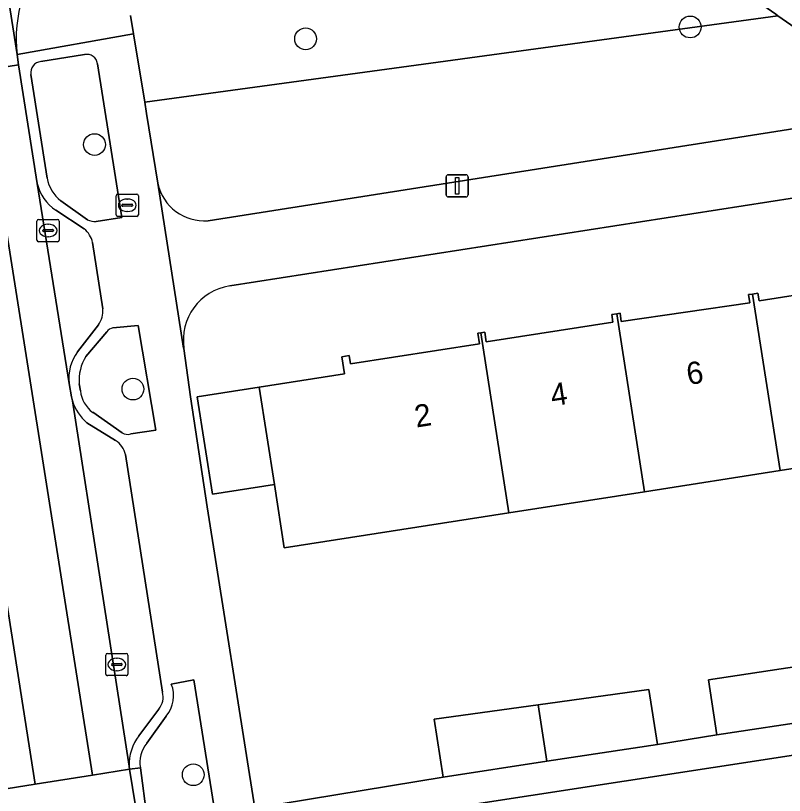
# Model space of a CAD drawing. Extents: x 160077 to 160948, y 386481 to 387498.
# Drawn here: x 160619.79 to 160654.31, y 387216.16 to 387251.18 of the extents above; entities that cross this region are included whole.
import ezdxf

# ---------------------------------------------------------------- set-up
doc = ezdxf.new("R2010")
doc.units = 0
for name, color, linetype in [('IMGEO_Boom', 7, 'Continuous'), ('IMGEO_Brandkraan', 7, 'Continuous'), ('IMGEO_Erf', 7, 'Continuous'), ('IMGEO_Groenvoorziening', 7, 'Continuous'), ('IMGEO_Kolk', 7, 'Continuous'), ('IMGEO_Lichtmast', 7, 'Continuous'), ('IMGEO_Pand', 7, 'Continuous'), ('IMGEO_Pand_nummerreeks', 7, 'Continuous'), ('IMGEO_Parkeervlak_gesloten', 7, 'Continuous'), ('IMGEO_Rijbaan_lokaal_gesloten', 7, 'Continuous'), ('IMGEO_Rijbaan_lokaal_open', 7, 'Continuous'), ('IMGEO_Voetpad_gesloten', 7, 'Continuous'), ('IMGEO_Voetpad_open', 7, 'Continuous')]:
    doc.layers.add(name, color=color, linetype=linetype)

msp = doc.modelspace()

# ---------------------------------------------------------------- linework, layer by layer
at = {"layer": 'IMGEO_Boom'}
for centre in [(160650.083, 387250.669), (160632.814, 387250.138), (160623.336, 387245.388), (160625.059, 387234.406), (160627.768, 387217.087)]:
    msp.add_circle(centre, 0.489, dxfattribs=at)
at = {"layer": 'IMGEO_Brandkraan'}
for p, q in [((160624.305, 387242.236), (160624.305, 387243.088)), ((160624.38, 387243.162), (160625.232, 387243.162)), ((160625.306, 387243.088), (160625.306, 387242.236)), ((160624.564, 387242.656), (160624.564, 387242.668)), ((160624.607, 387242.705), (160625.005, 387242.705)), ((160624.793, 387242.942), (160624.818, 387242.942)), ((160625.048, 387242.668), (160625.048, 387242.656)), ((160625.002, 387242.619), (160624.604, 387242.619)), ((160624.816, 387242.382), (160624.791, 387242.382)), ((160625.232, 387242.162), (160624.38, 387242.162))]:
    msp.add_line(p, q, dxfattribs=at)
for points in [[(160624.305, 387242.236), (160624.305, 387243.088)], [(160624.38, 387243.162), (160625.232, 387243.162)], [(160625.306, 387243.088), (160625.306, 387242.236)], [(160625.232, 387242.162), (160624.38, 387242.162)]]:
    msp.add_lwpolyline(points, dxfattribs=at)
for centre, radius, start, end in [((160624.382, 387243.086), 0.0765, 91.552, 178.448), ((160624.382, 387243.086), 0.0765, 91.552, 178.448), ((160625.23, 387243.086), 0.0765, 1.552, 88.448), ((160625.23, 387243.086), 0.0765, 1.552, 88.448), ((160624.604, 387242.665), 0.0403, 85.8775, 175.7526), ((160625.009, 387242.667), 0.0386, 1.7309, 96.639), ((160624.601, 387242.655), 0.0366, 178.938, 274.7102), ((160625.005, 387242.662), 0.043, 264.8664, 352.4533), ((160624.382, 387242.238), 0.0765, 181.552, 268.448), ((160624.382, 387242.238), 0.0765, 181.552, 268.448), ((160625.23, 387242.238), 0.0765, 271.552, 358.448), ((160625.23, 387242.238), 0.0765, 271.552, 358.448)]:
    msp.add_arc(centre, radius, start, end, dxfattribs=at)
for centre, major_axis, ratio, start_param, end_param in [((160624.792, 387242.662), (-0.387, 0.002), 0.722429, 4.712389, 7.853982), ((160624.817, 387242.662), (-0.39, 0.002), 0.717154, 1.570796, 4.712389)]:
    msp.add_ellipse(centre, major_axis=major_axis, ratio=ratio, start_param=start_param, end_param=end_param, dxfattribs=at)
at = {"layer": 'IMGEO_Erf'}
for points in [[(160733.095, 387255.205), (160699.708, 387250), (160629.406, 387239.04)], [(160660.206, 387231.698), (160654.12, 387230.746), (160648.034, 387229.795), (160641.942, 387228.843), (160631.853, 387227.28), (160631.414, 387230.115), (160628.626, 387229.683), (160627.947, 387234.061), (160630.735, 387234.493), (160634.56, 387235.086), (160634.44, 387235.857), (160634.767, 387235.908), (160634.825, 387235.533), (160640.618, 387236.431), (160640.544, 387236.913), (160640.683, 387236.932), (160640.859, 387236.955), (160640.925, 387236.527), (160646.612, 387237.409), (160646.562, 387237.759), (160646.784, 387237.793), (160646.931, 387237.816), (160646.988, 387237.446), (160652.754, 387238.286), (160652.703, 387238.648), (160652.88, 387238.675), (160653.127, 387238.713), (160653.175, 387238.372), (160658.895, 387239.272)], [(160627.351, 387236.229), (160627.641, 387234.064), (160628.392, 387229.125), (160630.535, 387215.587), (160638.988, 387216.98), (160638.592, 387219.581), (160643.251, 387220.226), (160648.233, 387220.916), (160648.609, 387218.444), (160651.286, 387218.874), (160650.91, 387221.346), (160655.452, 387222.037), (160660.531, 387222.81), (160660.907, 387220.338), (160663.407, 387220.769), (160663.031, 387223.241), (160667.635, 387223.942), (160672.653, 387224.705), (160673.018, 387222.301), (160675.472, 387222.673), (160675.078, 387225.169), (160679.776, 387225.909)]]:
    msp.add_lwpolyline(points, dxfattribs=at)
msp.add_arc((160629.786, 387236.606), 2.464, 98.8653, 188.7969, dxfattribs=at)
at = {"layer": 'IMGEO_Groenvoorziening'}
for points in [[(160624.958, 387251.184), (160625.09, 387250.368), (160625.589, 387247.289), (160654.025, 387251.177), (160653.927, 387251.245), (160646.388, 387256.481)], [(160660.116, 387246.947), (160654.025, 387251.177), (160625.589, 387247.289), (160625.67, 387246.786), (160626.178, 387243.648)], [(160622.89, 387249.429), (160620.92, 387249.112)], [(160623.41, 387241.933), (160624.554, 387242.117), (160623.468, 387249.015)], [(160620.473, 387248.539), (160621.203, 387243.874)], [(160628.433, 387241.968), (160660.116, 387246.947)], [(160621.819, 387242.862), (160623.016, 387242.01)], [(160625.292, 387237.263), (160624.158, 387237.15)], [(160624.965, 387232.392), (160626.092, 387232.562), (160625.292, 387237.263)], [(160623.883, 387236.978), (160622.951, 387235.869)], [(160622.65, 387234.641), (160622.703, 387234.323)], [(160623.257, 387233.362), (160624.572, 387232.447)], [(160628.689, 387215.704), (160627.787, 387221.35), (160626.783, 387221.157)], [(160626.556, 387219.722), (160625.68, 387218.501)], [(160625.393, 387217.389), (160625.677, 387215.205)]]:
    msp.add_lwpolyline(points, dxfattribs=at)
for centre, radius, start, end in [((160622.984, 387248.95), 0.488, 7.6117, 101.1631), ((160620.97, 387248.612), 0.502, 95.6781, 188.406), ((160622.944, 387244.241), 1.78, 191.8855, 230.7719), ((160628.264, 387244.095), 2.134, 192.0955, 274.5314), ((160623.347, 387242.66), 0.729, 242.9642, 274.9197), ((160624.212, 387236.758), 0.396, 97.8581, 146.1901), ((160624.595, 387234.815), 1.953, 147.3392, 185.1158), ((160624.031, 387234.448), 1.334, 185.3941, 234.5313), ((160624.827, 387232.838), 0.466, 236.8603, 287.2062), ((160625.488, 387220.626), 1.4, 319.7463, 22.2756), ((160626.704, 387217.644), 1.335, 140.0594, 190.9969)]:
    msp.add_arc(centre, radius, start, end, dxfattribs=at)
at = {"layer": 'IMGEO_Kolk'}
for p, q in [((160620.825, 387242.027), (160621.677, 387242.027)), ((160620.75, 387241.101), (160620.75, 387241.953)), ((160621.238, 387241.807), (160621.263, 387241.807)), ((160621.751, 387241.953), (160621.751, 387241.101)), ((160621.009, 387241.521), (160621.009, 387241.533)), ((160621.447, 387241.484), (160621.049, 387241.484)), ((160621.052, 387241.57), (160621.45, 387241.57)), ((160621.493, 387241.533), (160621.493, 387241.521)), ((160621.677, 387241.027), (160620.825, 387241.027)), ((160621.261, 387241.247), (160621.236, 387241.247)), ((160623.836, 387221.609), (160623.836, 387222.461)), ((160623.911, 387222.535), (160624.763, 387222.535)), ((160624.837, 387222.461), (160624.837, 387221.609)), ((160624.095, 387222.029), (160624.095, 387222.041)), ((160624.138, 387222.078), (160624.536, 387222.078)), ((160624.324, 387222.315), (160624.349, 387222.315)), ((160624.579, 387222.041), (160624.579, 387222.029)), ((160624.533, 387221.992), (160624.135, 387221.992)), ((160624.347, 387221.755), (160624.322, 387221.755)), ((160624.763, 387221.535), (160623.911, 387221.535))]:
    msp.add_line(p, q, dxfattribs=at)
for points in [[(160620.825, 387242.027), (160621.677, 387242.027)], [(160620.75, 387241.101), (160620.75, 387241.953)], [(160621.751, 387241.953), (160621.751, 387241.101)], [(160621.677, 387241.027), (160620.825, 387241.027)], [(160623.836, 387221.609), (160623.836, 387222.461)], [(160623.911, 387222.535), (160624.763, 387222.535)], [(160624.837, 387222.461), (160624.837, 387221.609)], [(160624.763, 387221.535), (160623.911, 387221.535)]]:
    msp.add_lwpolyline(points, dxfattribs=at)
for centre, radius, start, end in [((160620.827, 387241.951), 0.0765, 91.552, 178.448), ((160620.827, 387241.951), 0.0765, 91.552, 178.448), ((160621.675, 387241.951), 0.0765, 1.552, 88.448), ((160621.675, 387241.951), 0.0765, 1.552, 88.448), ((160621.049, 387241.53), 0.0403, 85.8775, 175.7526), ((160621.046, 387241.52), 0.0366, 178.938, 274.7102), ((160621.45, 387241.527), 0.043, 264.8664, 352.4533), ((160621.454, 387241.532), 0.0386, 1.7309, 96.639), ((160620.827, 387241.103), 0.0765, 181.552, 268.448), ((160620.827, 387241.103), 0.0765, 181.552, 268.448), ((160621.675, 387241.103), 0.0765, 271.552, 358.448), ((160621.675, 387241.103), 0.0765, 271.552, 358.448), ((160623.913, 387222.459), 0.0765, 91.552, 178.448), ((160623.913, 387222.459), 0.0765, 91.552, 178.448), ((160624.761, 387222.459), 0.0765, 1.552, 88.448), ((160624.761, 387222.459), 0.0765, 1.552, 88.448), ((160624.135, 387222.038), 0.0403, 85.8775, 175.7526), ((160624.132, 387222.028), 0.0366, 178.938, 274.7102), ((160624.536, 387222.035), 0.043, 264.8664, 352.4533), ((160624.54, 387222.04), 0.0386, 1.7309, 96.639), ((160623.913, 387221.611), 0.0765, 181.552, 268.448), ((160623.913, 387221.611), 0.0765, 181.552, 268.448), ((160624.761, 387221.611), 0.0765, 271.552, 358.448), ((160624.761, 387221.611), 0.0765, 271.552, 358.448)]:
    msp.add_arc(centre, radius, start, end, dxfattribs=at)
for centre, major_axis, ratio, start_param, end_param in [((160621.237, 387241.527), (-0.387, 0.002), 0.722429, 4.712389, 7.853982), ((160621.262, 387241.527), (-0.39, 0.002), 0.717154, 1.570796, 4.712389), ((160624.323, 387222.035), (-0.387, 0.002), 0.722429, 4.712389, 7.853982), ((160624.348, 387222.035), (-0.39, 0.002), 0.717154, 1.570796, 4.712389)]:
    msp.add_ellipse(centre, major_axis=major_axis, ratio=ratio, start_param=start_param, end_param=end_param, dxfattribs=at)
at = {"layer": 'IMGEO_Lichtmast'}
for p, q in [((160639.122, 387243.134), (160639.122, 387243.934)), ((160639.122, 387243.934), (160639.122, 387243.134)), ((160639.222, 387244.034), (160640.012, 387244.034)), ((160640.012, 387244.034), (160639.222, 387244.034)), ((160640.112, 387243.934), (160640.112, 387243.134)), ((160640.112, 387243.134), (160640.112, 387243.934)), ((160640.012, 387243.034), (160639.222, 387243.034)), ((160639.222, 387243.034), (160640.012, 387243.034))]:
    msp.add_line(p, q, dxfattribs=at)
msp.add_lwpolyline([(160639.542, 387243.909), (160639.692, 387243.909), (160639.692, 387243.159), (160639.542, 387243.159), (160639.542, 387243.909)], dxfattribs=at)
for centre, start, end in [((160639.222, 387243.934), 90, 180), ((160639.222, 387243.934), 90, 180), ((160640.012, 387243.934), 0, 90), ((160640.012, 387243.934), 360, 90), ((160639.222, 387243.134), 180, 270), ((160639.222, 387243.134), 180, 270), ((160640.012, 387243.134), 270, 0), ((160640.012, 387243.134), 270, 0)]:
    msp.add_arc(centre, 0.1, start, end, dxfattribs=at)
at = {"layer": 'IMGEO_Pand'}
for points in [[(160658.945, 387239.768), (160658.821, 387239.749), (160658.895, 387239.272), (160653.175, 387238.372), (160653.127, 387238.713), (160652.88, 387238.675), (160654.12, 387230.746), (160660.206, 387231.698)], [(160652.88, 387238.675), (160652.703, 387238.648), (160652.754, 387238.286), (160646.988, 387237.446), (160646.931, 387237.816), (160646.784, 387237.793), (160648.034, 387229.795), (160654.12, 387230.746)], [(160646.784, 387237.793), (160646.562, 387237.759), (160646.612, 387237.409), (160640.925, 387236.527), (160640.859, 387236.955), (160640.683, 387236.932), (160641.942, 387228.843), (160648.034, 387229.795)], [(160640.683, 387236.932), (160640.544, 387236.913), (160640.618, 387236.431), (160634.825, 387235.533), (160634.767, 387235.908), (160634.44, 387235.857), (160634.56, 387235.086), (160630.735, 387234.493), (160631.414, 387230.115), (160631.853, 387227.28), (160641.942, 387228.843)], [(160630.735, 387234.493), (160627.947, 387234.061), (160628.626, 387229.683), (160631.414, 387230.115)], [(160655.84, 387219.567), (160655.452, 387222.037), (160650.91, 387221.346), (160651.286, 387218.874)], [(160648.609, 387218.444), (160648.233, 387220.916), (160643.251, 387220.226), (160643.65, 387217.689)], [(160643.65, 387217.689), (160643.251, 387220.226), (160638.592, 387219.581), (160638.988, 387216.98)]]:
    msp.add_lwpolyline(points, close=True, dxfattribs=at)
at = {"layer": 'IMGEO_Parkeervlak_gesloten'}
for points in [[(160620.766, 387243.642), (160622.189, 387234.656)], [(160622.872, 387241.601), (160621.601, 387242.445)], [(160623.708, 387238.012), (160623.251, 387240.99)], [(160622.564, 387236.073), (160623.508, 387237.293)], [(160622.347, 387233.873), (160624.891, 387217.47)], [(160624.281, 387232.091), (160622.997, 387232.892)], [(160626.387, 387220.795), (160624.728, 387231.468)], [(160625.328, 387218.834), (160626.224, 387220.034)]]:
    msp.add_lwpolyline(points, dxfattribs=at)
for centre, radius, start, end in [((160622.602, 387244.033), 1.877, 192.0184, 237.7791), ((160622.15, 387240.73), 1.131, 13.2821, 50.3401), ((160622.665, 387237.915), 1.048, 323.5895, 5.3212), ((160624.224, 387234.876), 2.046, 144.191, 186.1627), ((160624.389, 387234.52), 2.142, 197.5823, 229.4738), ((160623.725, 387231.22), 1.034, 13.8852, 57.4334), ((160625.551, 387220.576), 0.864, 321.1458, 14.675), ((160626.969, 387217.556), 2.08, 142.0987, 182.3723)]:
    msp.add_arc(centre, radius, start, end, dxfattribs=at)
at = {"layer": 'IMGEO_Rijbaan_lokaal_gesloten'}
msp.add_lwpolyline([(160610.804, 387268.417), (160611.333, 387265.322), (160611.479, 387264.385), (160612.959, 387254.909), (160614.056, 387247.872), (160614.173, 387247.108), (160615.315, 387239.952), (160616.364, 387232.989), (160616.416, 387232.771), (160617.616, 387225.297), (160618.692, 387218.351), (160618.886, 387217.164), (160618.981, 387216.389), (160620.668, 387216.657), (160613.072, 387265.174)], dxfattribs=at)
msp.add_lwpolyline([(160622.347, 387233.873), (160622.297, 387234.06), (160622.189, 387234.656), (160620.766, 387243.642), (160619.927, 387248.965), (160618.23, 387248.698), (160623.24, 387217.065), (160624.912, 387217.33), (160624.891, 387217.47)], close=True, dxfattribs=at)
at = {"layer": 'IMGEO_Rijbaan_lokaal_open'}
for points in [[(160613.072, 387265.174), (160620.668, 387216.657), (160623.24, 387217.065), (160618.23, 387248.698), (160619.927, 387248.965), (160619.855, 387249.426), (160617.332, 387265.509), (160617.283, 387265.823), (160617.253, 387266.157), (160617.201, 387266.587), (160615.556, 387266.394), (160615.429, 387267.279)], [(160617.332, 387265.509), (160619.855, 387249.426)]]:
    msp.add_lwpolyline(points, dxfattribs=at)
for points in [[(160672.871, 387211.02), (160672.408, 387214.192), (160671.946, 387217.364), (160671.483, 387220.536), (160630.743, 387214.278), (160631.539, 387209.272), (160659.003, 387213.818), (160661.261, 387199.607), (160664.51, 387200.081), (160667.76, 387200.555), (160671.01, 387201.029), (160674.259, 387201.503), (160673.796, 387204.675), (160673.334, 387207.847)], [(160624.912, 387217.33), (160623.24, 387217.065), (160620.668, 387216.657), (160618.981, 387216.389), (160619.339, 387214.01), (160623.618, 387214.693), (160625.297, 387214.961)]]:
    msp.add_lwpolyline(points, close=True, dxfattribs=at)
msp.add_arc((160625.907, 387250.13), 6.093, 137.7234, 186.6349, dxfattribs=at)
at = {"layer": 'IMGEO_Voetpad_gesloten'}
msp.add_lwpolyline([(160625.677, 387215.205), (160625.393, 387217.389), (160624.912, 387217.33), (160625.297, 387214.961), (160625.552, 387213.386)], dxfattribs=at)
at = {"layer": 'IMGEO_Voetpad_open'}
for points in [[(160723.297, 387256.911), (160707.093, 387254.342), (160705.68, 387254.106), (160674.075, 387249.128), (160679.137, 387254.632), (160683.671, 387259.561), (160682.072, 387259.61), (160677.836, 387255.021), (160677.221, 387254.355), (160672.132, 387248.842), (160661.863, 387247.241), (160655.851, 387251.403), (160655.756, 387251.468), (160648.141, 387256.739), (160646.388, 387256.481), (160653.927, 387251.245), (160654.025, 387251.177), (160660.116, 387246.947), (160628.433, 387241.968)], [(160619.855, 387249.426), (160625.09, 387250.368), (160624.958, 387251.184)], [(160652.595, 387074.999), (160649.2, 387096.547), (160648.971, 387097.998), (160648.966, 387098.028), (160638.962, 387161.714), (160632.517, 387202.786), (160631.737, 387207.742), (160631.674, 387208.141), (160631.716, 387208.156), (160631.539, 387209.272), (160630.743, 387214.278), (160630.553, 387215.476), (160630.535, 387215.587), (160628.392, 387229.125), (160627.641, 387234.064), (160627.351, 387236.229), (160627.334, 387236.247), (160626.178, 387243.648), (160625.67, 387246.786), (160625.589, 387247.289), (160625.09, 387250.368), (160619.855, 387249.426), (160619.927, 387248.965), (160620.766, 387243.642)], [(160629.406, 387239.04), (160699.708, 387250)], [(160620.92, 387249.112), (160622.89, 387249.429)], [(160623.468, 387249.015), (160624.554, 387242.117), (160623.41, 387241.933)], [(160621.203, 387243.874), (160620.473, 387248.539)], [(160626.178, 387243.648), (160627.334, 387236.247), (160627.351, 387236.229)], [(160623.016, 387242.01), (160621.819, 387242.862)], [(160621.601, 387242.445), (160622.872, 387241.601)], [(160623.251, 387240.99), (160623.708, 387238.012)], [(160623.508, 387237.293), (160622.564, 387236.073)], [(160624.158, 387237.15), (160625.292, 387237.263), (160626.092, 387232.562), (160624.965, 387232.392)], [(160622.951, 387235.869), (160623.883, 387236.978)], [(160622.189, 387234.656), (160622.297, 387234.06), (160622.347, 387233.873)], [(160622.703, 387234.323), (160622.65, 387234.641)], [(160624.572, 387232.447), (160623.257, 387233.362)], [(160622.997, 387232.892), (160624.281, 387232.091)], [(160624.728, 387231.468), (160626.387, 387220.795)], [(160626.783, 387221.157), (160627.787, 387221.35), (160628.689, 387215.704)], [(160626.224, 387220.034), (160625.328, 387218.834)], [(160625.68, 387218.501), (160626.556, 387219.722)], [(160624.891, 387217.47), (160624.912, 387217.33), (160625.393, 387217.389)]]:
    msp.add_lwpolyline(points, dxfattribs=at)
msp.add_lwpolyline([(160671.483, 387220.536), (160671.274, 387221.966), (160668.024, 387221.472), (160663.407, 387220.769), (160660.907, 387220.338), (160655.84, 387219.567), (160651.286, 387218.874), (160648.609, 387218.444), (160643.65, 387217.689), (160638.988, 387216.98), (160630.535, 387215.587), (160630.553, 387215.476), (160630.743, 387214.278)], close=True, dxfattribs=at)
for centre, radius, start, end in [((160625.907, 387250.13), 6.093, 137.7234, 186.6349), ((160622.984, 387248.95), 0.488, 7.6117, 101.1631), ((160620.97, 387248.612), 0.502, 95.6781, 188.406), ((160622.944, 387244.241), 1.78, 191.8855, 230.7719), ((160622.602, 387244.033), 1.877, 192.0184, 237.7791), ((160628.264, 387244.095), 2.134, 192.0955, 274.5314), ((160623.347, 387242.66), 0.729, 242.9642, 274.9197), ((160622.15, 387240.73), 1.131, 13.2821, 50.3401), ((160629.786, 387236.606), 2.464, 98.8653, 188.7969), ((160622.665, 387237.915), 1.048, 323.5895, 5.3212), ((160624.212, 387236.758), 0.396, 97.8581, 146.1901), ((160624.224, 387234.876), 2.046, 144.191, 186.1627), ((160624.595, 387234.815), 1.953, 147.3392, 185.1158), ((160624.031, 387234.448), 1.334, 185.3941, 234.5313), ((160624.389, 387234.52), 2.142, 197.5823, 229.4738), ((160624.827, 387232.838), 0.466, 236.8603, 287.2062), ((160623.725, 387231.22), 1.034, 13.8852, 57.4334), ((160625.488, 387220.626), 1.4, 319.7463, 22.2756), ((160625.551, 387220.576), 0.864, 321.1458, 14.675), ((160626.969, 387217.556), 2.08, 142.0987, 182.3723), ((160626.704, 387217.644), 1.335, 140.0594, 190.9969)]:
    msp.add_arc(centre, radius, start, end, dxfattribs=at)

# ---------------------------------------------------------------- texts
at = {"layer": 'IMGEO_Pand_nummerreeks'}
for s, p in [('6', (160649.997, 387234.585)), ('4', (160643.891, 387233.631)), ('2', (160637.784, 387232.676))]:
    msp.add_text(s, height=1, rotation=8.8808, dxfattribs=at).set_placement(p)

doc.saveas('drawing.dxf')
